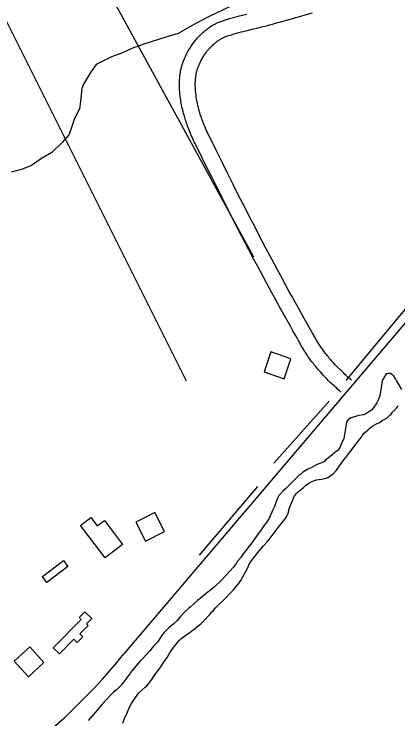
# Model space of a CAD drawing. Extents: x 3161564 to 3199464, y 849354 to 874788.
# Drawn here: x 3167861 to 3168587, y 862250 to 863584 of the extents above; entities that cross this region are included whole.
import ezdxf

# ---------------------------------------------------------------- set-up
doc = ezdxf.new("R2010")
doc.units = 0
for name, color, linetype in [('V-BLDG-OTLN', 7, 'Continuous'), ('V-ROAD-CNTR', 7, 'Continuous'), ('V-SITE-VEGE', 7, 'Continuous'), ('V-TOPO-SHOR', 7, 'Continuous')]:
    doc.layers.add(name, color=color, linetype=linetype)

msp = doc.modelspace()

# ---------------------------------------------------------------- linework, layer by layer
at = {"layer": 'V-BLDG-OTLN'}
for points in [[(3168333.8, 862906.9), (3168371.6, 862893.8), (3168384.6, 862931.6), (3168346.8, 862944.7)], [(3168091.5, 862622.3), (3168109.8, 862586.7), (3168145.4, 862605), (3168127.1, 862640.6)], [(3168033.1, 862554.9), (3167986.6, 862616.4), (3168006.3, 862631.3), (3168018.4, 862615.2), (3168031.8, 862625.3), (3168066.1, 862579.9)], [(3167962.8, 862538.6), (3167922.9, 862508.5), (3167914.5, 862519.6), (3167954.4, 862549.8)], [(3167935.2, 862384.5), (3167987.9, 862438.1), (3167984.1, 862441.8), (3167995, 862452.9), (3168008.1, 862440), (3167998.2, 862429.8), (3168001.2, 862426.9), (3167985.7, 862411.1), (3167991.3, 862405.6), (3167980.5, 862394.6), (3167974.2, 862400.9), (3167946.9, 862373.1)], [(3167861.1, 862359.5), (3167888.1, 862329.9), (3167917.6, 862356.9), (3167890.7, 862386.4)]]:
    msp.add_lwpolyline(points, close=True, dxfattribs=at)
at = {"layer": 'V-ROAD-CNTR'}
for points in [[(3168175.7, 863424.6), (3168175.3, 863427.2), (3168175, 863429.7), (3168174.7, 863432.1), (3168174.5, 863434.4), (3168174.3, 863436.5), (3168174.1, 863440.5), (3168173.9, 863443.9), (3168173.8, 863447), (3168173.8, 863449.6), (3168173.8, 863451.9), (3168173.8, 863454), (3168174, 863457.4), (3168174.1, 863460.1), (3168174.2, 863462.1), (3168174.5, 863465.1), (3168174.8, 863468), (3168175, 863470), (3168175.3, 863472), (3168175.6, 863473.9), (3168176, 863475.8), (3168176.4, 863477.7), (3168176.8, 863479.5), (3168177.2, 863481.3), (3168177.7, 863483.1), (3168178.2, 863484.9), (3168178.7, 863486.6), (3168179.2, 863488.3), (3168179.7, 863489.9), (3168180.3, 863491.6), (3168180.8, 863493.2), (3168181.4, 863494.8), (3168182.6, 863497.8), (3168183.8, 863500.8), (3168185.1, 863503.6), (3168186.4, 863506.4), (3168187.7, 863509), (3168189.1, 863511.6), (3168190.4, 863514), (3168191.8, 863516.3), (3168193.1, 863518.6), (3168194.5, 863520.7), (3168195.8, 863522.8), (3168197.2, 863524.8), (3168198.5, 863526.7), (3168199.8, 863528.5), (3168201.1, 863530.2), (3168202.4, 863531.9), (3168203.7, 863533.5), (3168205, 863535.1), (3168206.2, 863536.5), (3168207.4, 863537.9), (3168208.7, 863539.3), (3168209.9, 863540.6), (3168212.2, 863543), (3168214.4, 863545.3), (3168216.6, 863547.3), (3168218.7, 863549.2), (3168220.7, 863550.9), (3168222.5, 863552.5), (3168224.3, 863553.9), (3168226.1, 863555.3), (3168227.7, 863556.5), (3168229.2, 863557.6), (3168230.7, 863558.6), (3168232.1, 863559.5), (3168234.7, 863561.2), (3168237.1, 863562.6), (3168239.1, 863563.8), (3168241, 863564.8), (3168242.6, 863565.6), (3168244.1, 863566.3), (3168246.6, 863567.5), (3168248.5, 863568.3), (3168250.1, 863568.9), (3168252.3, 863569.8), (3168254.4, 863570.5), (3168257.5, 863571.6), (3168260.4, 863572.5), (3168263.2, 863573.4), (3168268.7, 863575), (3168273.7, 863576.5), (3168278.5, 863577.8), (3168282.9, 863579), (3168287.1, 863580.1), (3168294.8, 863582), (3168301.5, 863583.6)], [(3168308.5, 863554.4), (3168320.1, 863557.2), (3168328.9, 863559.3), (3168335.5, 863560.9), (3168340.5, 863562.2), (3168344.3, 863563.1), (3168349.9, 863564.6), (3168355.5, 863566.2), (3168383.6, 863574.1), (3168394.1, 863577.1), (3168403.3, 863579.8), (3168411.4, 863582.1), (3168425.5, 863586.3)], [(3168205.4, 863428.5), (3168205.1, 863430.9), (3168204.8, 863433.1), (3168204.6, 863435.2), (3168204.4, 863437.1), (3168204.3, 863438.8), (3168204, 863442.2), (3168203.9, 863445.1), (3168203.8, 863447.6), (3168203.8, 863449.7), (3168203.8, 863451.6), (3168203.8, 863453.2), (3168203.9, 863456.2), (3168204, 863458.3), (3168204.1, 863459.8), (3168204.3, 863462.2), (3168204.6, 863464.6), (3168204.8, 863466), (3168205, 863467.4), (3168205.2, 863468.7), (3168205.4, 863470.1), (3168205.7, 863471.5), (3168206, 863472.8), (3168206.3, 863474.1), (3168206.7, 863475.4), (3168207, 863476.7), (3168207.4, 863478), (3168207.8, 863479.3), (3168208.2, 863480.6), (3168208.6, 863481.8), (3168209, 863483), (3168209.5, 863484.2), (3168210.4, 863486.6), (3168211.4, 863488.9), (3168212.4, 863491.1), (3168213.4, 863493.2), (3168214.4, 863495.3), (3168215.5, 863497.3), (3168216.5, 863499.2), (3168217.6, 863501.1), (3168218.7, 863502.8), (3168219.7, 863504.5), (3168220.8, 863506.2), (3168221.9, 863507.7), (3168222.9, 863509.2), (3168224, 863510.7), (3168225, 863512.1), (3168226, 863513.4), (3168227, 863514.6), (3168228, 863515.8), (3168229, 863517), (3168229.9, 863518.1), (3168230.9, 863519.1), (3168231.8, 863520.1), (3168233.6, 863522), (3168235.4, 863523.8), (3168237, 863525.3), (3168238.6, 863526.8), (3168240.1, 863528.1), (3168241.5, 863529.3), (3168242.9, 863530.3), (3168244.1, 863531.3), (3168245.3, 863532.2), (3168246.5, 863533), (3168247.5, 863533.8), (3168248.5, 863534.4), (3168250.5, 863535.6), (3168252.1, 863536.6), (3168253.6, 863537.5), (3168254.9, 863538.2), (3168256.1, 863538.8), (3168257, 863539.2), (3168258.8, 863540.1), (3168260.2, 863540.6), (3168261.1, 863541), (3168262.6, 863541.6), (3168264.2, 863542.2), (3168266.9, 863543.1), (3168269.5, 863543.9), (3168272.1, 863544.7), (3168277.1, 863546.3), (3168281.9, 863547.6), (3168286.3, 863548.8), (3168290.5, 863550), (3168294.5, 863551), (3168302, 863552.9), (3168308.6, 863554.5)], [(3168498.9, 862891.1), (3168496.2, 862893.5), (3168493.7, 862895.7), (3168491.2, 862897.9), (3168488.9, 862900.1), (3168486.7, 862902.1), (3168484.5, 862904.1), (3168482.5, 862906), (3168480.6, 862907.9), (3168478.7, 862909.7), (3168476.9, 862911.4), (3168473.5, 862914.8), (3168470.4, 862918), (3168467.6, 862921), (3168465, 862923.9), (3168462.6, 862926.5), (3168460.4, 862929), (3168458.3, 862931.4), (3168456.4, 862933.6), (3168454.7, 862935.7), (3168453.1, 862937.7), (3168451.6, 862939.6), (3168450.2, 862941.3), (3168447.7, 862944.7), (3168445.5, 862947.7), (3168443.6, 862950.3), (3168442, 862952.6), (3168440.7, 862954.6), (3168439.5, 862956.4), (3168437.4, 862959.6), (3168435.9, 862962), (3168434.8, 862963.8), (3168433.1, 862966.6), (3168431.4, 862969.4), (3168425.4, 862979.9), (3168419.8, 862989.8), (3168414.5, 862999.1), (3168409.6, 863007.8), (3168400.5, 863024.1), (3168392.5, 863038.5), (3168385.6, 863051), (3168379.6, 863062), (3168374.4, 863071.6), (3168365.2, 863088.5), (3168358.4, 863101.2), (3168348.2, 863120.2), (3168338, 863139.4), (3168331.1, 863152.5), (3168324.6, 863164.9), (3168318.6, 863176.5), (3168312.9, 863187.4), (3168307.7, 863197.6), (3168297.9, 863216.8), (3168289.3, 863233.6), (3168281.9, 863248.3), (3168275.4, 863261.2), (3168264.1, 863283.8), (3168255.7, 863300.7), (3168243, 863326.3), (3168230.4, 863351.8), (3168228.7, 863355.2), (3168227.2, 863358.4), (3168225.7, 863361.7), (3168224.3, 863364.8), (3168223, 863367.9), (3168221.7, 863370.8), (3168220.5, 863373.8), (3168219.4, 863376.6), (3168218.4, 863379.4), (3168217.4, 863382.1), (3168216.4, 863384.7), (3168215.5, 863387.2), (3168214.7, 863389.7), (3168213.9, 863392.1), (3168213.2, 863394.4), (3168212.5, 863396.7), (3168211.9, 863398.8), (3168211.3, 863401), (3168210.7, 863403), (3168209.6, 863407), (3168208.7, 863410.7), (3168208, 863414.2), (3168207.3, 863417.5), (3168206.7, 863420.6), (3168206.2, 863423.4), (3168205.7, 863426.1), (3168205.4, 863428.7)], [(3168479.1, 862868.6), (3168476.3, 862871), (3168473.6, 862873.4), (3168471.1, 862875.7), (3168468.6, 862878), (3168466.2, 862880.1), (3168464, 862882.2), (3168461.8, 862884.3), (3168459.7, 862886.3), (3168457.7, 862888.2), (3168455.8, 862890.1), (3168452.2, 862893.8), (3168448.8, 862897.3), (3168445.7, 862900.5), (3168442.8, 862903.6), (3168440.2, 862906.6), (3168437.7, 862909.3), (3168435.5, 862911.9), (3168433.4, 862914.4), (3168431.5, 862916.7), (3168429.7, 862919), (3168428, 862921), (3168426.5, 862923), (3168423.7, 862926.7), (3168421.2, 862930), (3168419.1, 862932.9), (3168417.3, 862935.5), (3168415.8, 862937.8), (3168414.4, 862939.9), (3168412.1, 862943.4), (3168410.4, 862946.1), (3168409.1, 862948.2), (3168407.3, 862951.3), (3168405.5, 862954.4), (3168399.4, 862965), (3168393.7, 862975), (3168388.4, 862984.3), (3168383.5, 862993.1), (3168374.3, 863009.5), (3168366.3, 863023.9), (3168359.3, 863036.6), (3168353.3, 863047.6), (3168348, 863057.3), (3168338.8, 863074.2), (3168332, 863087), (3168321.7, 863106.1), (3168311.5, 863125.3), (3168304.5, 863138.6), (3168298, 863151), (3168291.9, 863162.7), (3168286.3, 863173.6), (3168281, 863183.9), (3168271.1, 863203.1), (3168262.6, 863220), (3168255.1, 863234.8), (3168248.6, 863247.7), (3168237.3, 863270.4), (3168228.8, 863287.4), (3168216.1, 863312.9), (3168203.4, 863338.6), (3168201.7, 863342.2), (3168200, 863345.8), (3168198.4, 863349.3), (3168196.8, 863352.7), (3168195.4, 863356.1), (3168194, 863359.4), (3168192.7, 863362.6), (3168191.5, 863365.7), (3168190.3, 863368.8), (3168189.2, 863371.8), (3168188.1, 863374.7), (3168187.2, 863377.5), (3168186.2, 863380.2), (3168185.4, 863382.9), (3168184.6, 863385.5), (3168183.8, 863388), (3168183.1, 863390.5), (3168182.4, 863392.8), (3168181.7, 863395.2), (3168180.6, 863399.7), (3168179.5, 863403.9), (3168178.6, 863407.9), (3168177.9, 863411.6), (3168177.2, 863415.1), (3168176.6, 863418.4), (3168176.1, 863421.5), (3168175.7, 863424.4)], [(3168733.4, 863156.1), (3168068.5, 862373.1)]]:
    msp.add_lwpolyline(points, dxfattribs=at)
msp.add_arc((3167205.7, 863066), 1106.6, 300.5576, 321.2321, dxfattribs=at)
at = {"layer": 'V-SITE-VEGE'}
msp.add_lwpolyline([(3168270.8, 863598.7), (3168228.7, 863578.4), (3168203.8, 863565.4), (3168171.2, 863546.8), (3168146.4, 863539.5), (3168106.3, 863526.7), (3168085.3, 863519.4), (3168066.1, 863510.2), (3168045.1, 863502.8), (3168016.4, 863488), (3168006.7, 863474.8), (3167993.1, 863452.2), (3167989.2, 863442.7), (3167986.9, 863418), (3167984.8, 863404.7), (3167975.1, 863385.8), (3167965.2, 863355.6), (3167951.7, 863340.5), (3167932.4, 863321.8), (3167913.2, 863310.6), (3167894, 863297.5), (3167876.8, 863290.2), (3167855.8, 863284.7)], dxfattribs=at)
at = {"layer": 'V-TOPO-SHOR'}
for p, q in [((3168314.7, 863123.9), (3167561.5, 864502.4)), ((3168186.8, 862889.4), (3167675.2, 863912.6)), ((3168352, 862734), (3168456.8, 862851.3)), ((3168211.7, 862559.9), (3168321.8, 862689.6))]:
    msp.add_line(p, q, dxfattribs=at)
for points in [[(3168488.8, 862890.3), (3168593.6, 863016.5), (3168638, 863068), (3168684.2, 863117.7), (3168719.7, 863155)], [(3168583.5, 862891.5), (3168582.8, 862893.1), (3168580.6, 862896.1), (3168579.1, 862899), (3168575.6, 862902), (3168572.7, 862904), (3168568.2, 862904), (3168564.9, 862902.8), (3168560, 862895.8), (3168557.3, 862890.7), (3168556.3, 862885.8), (3168555.9, 862881.6), (3168555.2, 862878.1), (3168553.7, 862868.8), (3168551.9, 862859.8), (3168550.3, 862855.3), (3168549.2, 862851.7), (3168547.2, 862847.9), (3168540.3, 862838.3), (3168537, 862834.2), (3168526.9, 862827.9), (3168522.3, 862825.7), (3168513.3, 862824.3), (3168500.3, 862820.6), (3168496.4, 862819), (3168492.8, 862816.2), (3168489.5, 862811.4), (3168488.8, 862807.6), (3168487.3, 862795.6), (3168484.5, 862780.8), (3168481.1, 862772.5), (3168477.1, 862763.5), (3168474.1, 862758.4), (3168467.6, 862754), (3168464.6, 862751.8), (3168462.3, 862749.6), (3168455.8, 862743.9), (3168450.2, 862739.5), (3168447.9, 862737.2), (3168443, 862734.7), (3168435.2, 862732), (3168432, 862730.1), (3168422.6, 862725.4), (3168416.7, 862722.9), (3168406.6, 862716.3), (3168403.6, 862713.4), (3168399.7, 862710.6), (3168386.3, 862697.6), (3168375.1, 862686.2), (3168370.2, 862682), (3168364.9, 862676.3), (3168362, 862672.8), (3168359.3, 862668), (3168358, 862664.8), (3168356.3, 862659.4), (3168353.9, 862653.6), (3168349.6, 862644.6), (3168348.5, 862641.4), (3168345.2, 862634.4), (3168343.8, 862631.2), (3168338.2, 862621.6), (3168334.9, 862617.4), (3168329.3, 862609.8), (3168327, 862605.9), (3168322.7, 862600.5), (3168308.5, 862581.1), (3168304.5, 862576), (3168302.2, 862572.5), (3168295.9, 862564.8), (3168289.3, 862555.2), (3168283.1, 862547.9), (3168280.8, 862544.1), (3168275.5, 862536.8), (3168261.3, 862521.5), (3168251.2, 862511), (3168242.3, 862502.5), (3168239, 862498.6), (3168233.8, 862494.8), (3168230.8, 862492.3), (3168221, 862484.7), (3168216.1, 862480.6), (3168207.6, 862474), (3168194.2, 862461.9), (3168190.9, 862459.4), (3168184, 862452.7), (3168175.2, 862443.5), (3168169.2, 862436.2), (3168165.6, 862432.4), (3168163.3, 862430.2), (3168158.4, 862426.1), (3168153.5, 862422.3), (3168148.6, 862417.5), (3168144.6, 862413.4), (3168141.3, 862409.2), (3168132.1, 862395.5), (3168128.8, 862391.4), (3168124.8, 862387.9), (3168117.6, 862379), (3168103.1, 862363.1), (3168098.9, 862358.6), (3168084.4, 862341.8)], [(3168594.5, 862873.6), (3168586, 862887), (3168584.1, 862890.2), (3168583.5, 862891.5)], [(3168517.1, 862782.6), (3168520.1, 862787), (3168524, 862791.2), (3168527.3, 862794.3), (3168529.9, 862796.2), (3168533.9, 862800.4), (3168537.8, 862803.2), (3168546.3, 862808.2), (3168549.2, 862809.8), (3168552.8, 862811.3), (3168557.3, 862814.5), (3168560.6, 862816.4), (3168566.5, 862820.1), (3168568.8, 862822.4), (3168571.7, 862824.6), (3168574, 862826.8), (3168576.3, 862829.7), (3168581.2, 862834.7), (3168584.2, 862838.2), (3168587.5, 862842.4)], [(3168066.6, 862242.3), (3168070.3, 862253.2), (3168074, 862259.6), (3168078.4, 862270.9), (3168083, 862279.2), (3168096.6, 862299), (3168103.1, 862305.3), (3168109, 862310), (3168112, 862312.9), (3168115.6, 862317), (3168121.5, 862324.7), (3168126.2, 862332), (3168129.1, 862335.9), (3168137.1, 862346.7), (3168143.7, 862356.9), (3168150.3, 862366.5), (3168154.6, 862373.5), (3168162.6, 862385.3), (3168173.4, 862398.7), (3168176.4, 862401.6), (3168179.7, 862404.4), (3168194, 862414.5), (3168205.5, 862423.3), (3168209.1, 862426.5), (3168215, 862430.6), (3168220.2, 862435.7), (3168231.1, 862447.8), (3168235, 862452.5), (3168237.6, 862454.8), (3168241.9, 862460.2), (3168259.3, 862477.3), (3168270.2, 862488.8), (3168276.4, 862495.1), (3168282.3, 862501.8), (3168285.3, 862505.6), (3168289.6, 862512), (3168293.6, 862519), (3168302.9, 862536.3), (3168305.9, 862542.7), (3168309.9, 862549.1), (3168315.5, 862556.7), (3168324.7, 862568.5), (3168328.7, 862573.3), (3168333, 862577.8), (3168339.5, 862585.1), (3168343.2, 862589.5), (3168360.6, 862612.2), (3168375.8, 862631.3), (3168379.5, 862639.3), (3168380.5, 862643.8), (3168381.2, 862648.3), (3168386.3, 862660.5), (3168391.6, 862672), (3168395.9, 862677.4), (3168398.2, 862679.6), (3168407.7, 862687.5), (3168412.6, 862692.3), (3168419.5, 862697), (3168424.4, 862699.2), (3168432.8, 862702.3), (3168437.4, 862703.2), (3168442.8, 862703.7), (3168453.2, 862706.5), (3168461.7, 862711.8), (3168464.3, 862713.7), (3168470.6, 862721), (3168473.5, 862724.9), (3168484.8, 862740.5), (3168488.7, 862744.9), (3168496, 862755.1), (3168507.9, 862770.8), (3168512.5, 862776.2), (3168514.8, 862779.7), (3168517.1, 862782.6)], [(3168084.4, 862341.8), (3168081.4, 862337.9), (3168079.8, 862335.4), (3168076.8, 862331.9), (3168073.8, 862327.1), (3168066.2, 862317.2), (3168063.6, 862314), (3168061, 862311.8), (3168058.7, 862309.3), (3168054.1, 862304.8), (3168049.2, 862300.7), (3168042.6, 862294.4), (3168027.8, 862278.2), (3168018.6, 862267.7), (3168005.4, 862252.1), (3168001.2, 862247.3)]]:
    msp.add_lwpolyline(points, dxfattribs=at)

doc.saveas('drawing.dxf')
